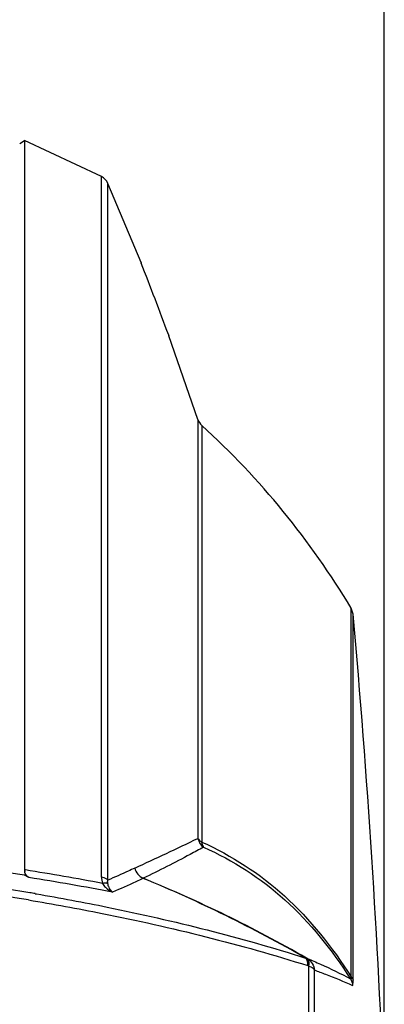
# Model space of a CAD drawing. Header units: millimetres. Extents: x 0 to 420, y -341 to 792.
# Tile 277 of 325: x 276 to 285, y 237 to 260. Entities that reach past the tile are written whole.
import ezdxf

# ---------------------------------------------------------------- set-up
doc = ezdxf.new("R2010")
doc.units = ezdxf.units.MM
doc.header["$LTSCALE"] = 23.1
doc.layers.get('0').update_dxf_attribs({"linetype": 'CONTINUOUS'})
doc.layers.add('02___PRT_ALL_AXES', color=7, linetype='CONTINUOUS')
doc.layers.add('DIM_PILOTEES', color=7, linetype='CONTINUOUS')
doc.styles.get("Standard").update_dxf_attribs({"font": 'txt', "width": 0.7})
doc.dimstyles.new('DIMSTYLE_4', dxfattribs={"dimtxt": 2.5, "dimasz": 3.5, "dimexe": 2, "dimexo": 0, "dimtad": 1, "dimdec": 0, "dimlfac": 5.882353, "dimdsep": 46, "dimtxsty": 'Standard', "dimblk": '_FILLED', "dimblk1": '_FILLED', "dimblk2": '_FILLED', "dimcen": 0.09, "dimazin": 2, "dimtp": 0.5, "dimtm": 0.5, "dimtfac": 1, "dimtdec": 0, "dimtofl": 0, "dimtmove": 0, "dimatfit": 3, "dimldrblk": '_FILLED', "dimfxl": 0, "dimtolj": 1, "dimarcsym": 0})

# ---------------------------------------------------------------- blocks, each defined once
blk = doc.blocks.new('_FILLED')
at = {"color": 0, "linetype": 'ByBlock'}
blk.add_solid([(0, 0), (-1, 0.1429), (-1, -0.1429)], dxfattribs=at)
blk = doc.blocks.new('*D6')
at = {"layer": 'DIM_PILOTEES', "color": 2, "linetype": 'Continuous'}
for p, q in [((243.917, 244.078), (243.917, 273.039)), ((284.616, 234.194), (284.616, 273.039)), ((243.917, 271.039), (264.267, 271.039)), ((284.616, 271.039), (264.267, 271.039))]:
    blk.add_line(p, q, dxfattribs=at)
at = {"layer": 'DIM_PILOTEES', "color": 2, "linetype": 'Continuous', "xscale": 3.5, "yscale": 3.5, "zscale": 3.5, "rotation": 180}
blk.add_blockref('_FILLED', (243.917, 271.039), dxfattribs=at)
at = {"layer": 'DIM_PILOTEES', "color": 2, "linetype": 'Continuous', "xscale": 3.5, "yscale": 3.5, "zscale": 3.5}
blk.add_blockref('_FILLED', (284.616, 271.039), dxfattribs=at)
at = {"layer": 'DIM_PILOTEES', "color": 2, "linetype": 'Continuous', "insert": (262.922, 274.164), "char_height": 2.5, "width": 8.57143, "attachment_point": 2, "line_spacing_factor": 0.9}
blk.add_mtext('{\\ftxt;\\W0.0001;\\H0.0001;\\~}{\\ftxt;\\W2.2857142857;\\H2.5; }{\\ftxt;\\W0.0001;\\H0.0001;\\~}', dxfattribs=at)

msp = doc.modelspace()

# ---------------------------------------------------------------- linework, layer by layer
at = {"color": 7, "linetype": 'Continuous'}
for p, q in [((275.7934, 257.3449), (275.9111, 257.4233)), ((275.9111, 257.4233), (275.911, 257.077)), ((277.7727, 256.549), (275.9111, 257.4233)), ((275.911, 257.077), (275.911, 256.8144)), ((275.911, 256.8144), (275.911, 239.7813)), ((277.7727, 239.6077), (277.7727, 256.549)), ((277.926, 239.5322), (277.926, 256.3846)), ((278.7292, 254.468), (277.926, 256.3846)), ((278.7292, 254.468), (278.7331, 254.458)), ((278.7331, 254.458), (278.7292, 254.468)), ((279.406, 252.6974), (279.3989, 252.7163)), ((279.406, 252.6974), (279.399, 252.716)), ((279.4041, 252.7025), (279.406, 252.6974)), ((280.1048, 250.6763), (279.406, 252.6974)), ((280.1048, 250.6763), (280.1048, 240.5409)), ((280.1989, 250.5306), (280.1989, 240.4531)), ((283.8143, 237.1972), (283.8143, 246.1081)), ((283.8611, 245.964), (283.8143, 246.1081)), ((283.8611, 237.1144), (283.8611, 245.964)), ((275.911, 239.6521), (275.7934, 239.6707)), ((276.0162, 239.5958), (275.9109, 239.6521)), ((275.911, 239.7813), (275.9317, 239.778)), ((275.911, 239.7813), (275.9316, 239.7779)), ((276.1652, 239.2047), (276.1957, 239.1994)), ((276.1671, 239.2065), (276.1976, 239.2013)), ((282.7924, 212.9044), (282.7924, 237.4512)), ((282.9235, 212.9985), (282.9235, 237.3571))]:
    msp.add_line(p, q, dxfattribs=at)
for centre, radius, start, end in [((277.6147, 256.248), 0.34, 23.68846, 62.29542), ((94.7693, 183.1379), 197.3049, 20.649044, 21.190602), ((280.4279, 250.7819), 0.34, 198.09308, 227.65699), ((267.0162, 236.0648), 19.5715, 30.8745, 47.65699), ((246.3348, 310.4905), 77.6747, 294.525442, 295.770144), ((263.9413, 164.0768), 76.5174, 81.089376, 83.027167), ((266.0361, 179.527), 60.5334, 80.491011, 83.474434), ((276.1613, 239.781), 0.2503, 179.93656, 188.85837), ((264.4075, 167.9236), 72.7726, 79.397804, 80.888334), ((264.4179, 167.2294), 73.29, 79.288614, 80.89456), ((266.0045, 208.5727), 33.5331, 60.12062, 67.60044), ((266.1025, 179.2855), 60.5828, 80.591651, 83.142558), ((266.562, 182.8987), 57.1212, 80.31957, 80.4526), ((278.9445, 230.8122), 7.8142, 60.81233, 61.02388), ((279.0547, 230.7532), 7.6703, 60.83729, 61.04824)]:
    msp.add_arc(centre, radius, start, end, dxfattribs=at)
for points in [[(280.1048, 240.5409), (280.1225, 240.458), (280.1752, 240.3773), (280.2444, 240.3284)], [(278.5773, 239.8238), (278.6012, 239.7191), (278.6841, 239.6173), (278.7833, 239.576)], [(277.7727, 239.6077), (277.7727, 239.5558), (277.7805, 239.5032), (277.7969, 239.4539)], [(282.73, 237.6482), (281.4615, 238.3792), (280.138, 239.0205), (278.7833, 239.576)], [(277.7969, 239.4539), (277.8168, 239.42), (277.8414, 239.3886), (277.8688, 239.3605)], [(277.8689, 239.3604), (277.9172, 239.3109), (277.9763, 239.2702), (278.0397, 239.2424)], [(277.9255, 239.4508), (277.9199, 239.4774), (277.9209, 239.5056), (277.926, 239.5322)], [(277.955, 239.3584), (277.9419, 239.388), (277.9322, 239.4192), (277.9255, 239.4508)], [(282.7552, 237.6342), (282.8489, 237.5802), (282.9184, 237.465), (282.9235, 237.3571)], [(283.8143, 237.1972), (283.8372, 237.1752), (283.8562, 237.1458), (283.8611, 237.1144)], [(283.7982, 237.1482), (283.8274, 237.1004), (283.8448, 237.0435), (283.8475, 236.9876)]]:
    msp.add_open_spline(points, degree=3, dxfattribs=at)
for points, knots in [([(280.1048, 240.5409), (280.1197, 240.5134), (280.1518, 240.4815), (280.1885, 240.4589), (280.1989, 240.4531)], [0, 0, 0, 0, 0.7233537, 1, 1, 1, 1]), ([(280.2444, 240.3284), (280.1363, 240.2696), (279.6533, 240.0111), (279.1646, 239.7633), (278.7833, 239.576)], [0, 0, 0, 0, 0.2246067, 1, 1, 1, 1]), ([(280.1989, 240.4531), (280.9259, 240.1304), (282.3291, 239.2153), (283.357, 237.908), (283.8143, 237.1972)], [0, 0, 0, 0, 0.4848233, 1, 1, 1, 1]), ([(280.1989, 240.4531), (280.2, 240.4407), (280.2062, 240.3966), (280.2237, 240.3529), (280.2444, 240.3284)], [0, 0, 0, 0, 0.2792171, 1, 1, 1, 1]), ([(280.2444, 240.3284), (280.957, 240.0137), (282.3347, 239.121), (283.3468, 237.8434), (283.7982, 237.1482)], [0, 0, 0, 0, 0.4844878, 1, 1, 1, 1]), ([(278.5773, 239.8238), (278.5252, 239.7987), (278.3101, 239.6972), (278.0921, 239.6017), (277.926, 239.5322)], [0, 0, 0, 0, 0.2432045, 1, 1, 1, 1]), ([(276.0162, 239.5958), (275.977, 239.6169), (275.9318, 239.667), (275.9165, 239.7263), (275.914, 239.7425)], [0, 0, 0, 0, 0.7302723, 1, 1, 1, 1]), ([(277.926, 239.5322), (277.9178, 239.5409), (277.8731, 239.5775), (277.817, 239.5972), (277.7727, 239.6079)], [0, 0, 0, 0, 0.2076924, 1, 1, 1, 1]), ([(278.7827, 239.5757), (278.7236, 239.547), (278.4785, 239.4302), (278.2296, 239.3213), (278.0397, 239.2424)], [0, 0, 0, 0, 0.2423029, 1, 1, 1, 1]), ([(277.9255, 239.4508), (277.9175, 239.4533), (277.875, 239.4613), (277.8313, 239.4582), (277.7969, 239.4539)], [0, 0, 0, 0, 0.1948194, 1, 1, 1, 1]), ([(278.0397, 239.2424), (278.0311, 239.2493), (277.9959, 239.2822), (277.9701, 239.3244), (277.955, 239.3584)], [0, 0, 0, 0, 0.2275999, 1, 1, 1, 1]), ([(276.1976, 239.2013), (276.7709, 239.1032), (278.9653, 238.6927), (281.136, 238.1471), (282.7099, 237.6485)], [0, 0, 0, 0, 0.2605043, 1, 1, 1, 1]), ([(276.006, 239.0533), (276.6021, 238.9542), (278.8807, 238.5385), (281.1349, 237.9795), (282.7677, 237.4649)], [0, 0, 0, 0, 0.2609168, 1, 1, 1, 1]), ([(266.2734, 237.4257), (267.2951, 237.3223), (269.3194, 236.7944), (271.9757, 235.1524), (274.0809, 232.8498), (275.5362, 230.0959), (276.3072, 227.0812), (276.385, 223.9711), (275.7706, 220.9225), (274.8996, 219.0335), (274.3564, 218.1606)], [0, 0, 0, 0, 0.1248825, 0.2498108, 0.3747913, 0.4998138, 0.6248636, 0.7499239, 0.8749752, 1, 1, 1, 1]), ([(282.7099, 237.6485), (282.7135, 237.6495), (282.72, 237.6527), (282.7271, 237.6479), (282.7279, 237.645)], [0, 0, 0, 0, 0.560412, 1, 1, 1, 1]), ([(282.7677, 237.4649), (282.768, 237.4839), (282.7638, 237.5482), (282.7418, 237.6155), (282.7099, 237.6485)], [0, 0, 0, 0, 0.2930852, 1, 1, 1, 1]), ([(282.73, 237.6482), (282.7404, 237.6416), (282.7846, 237.591), (282.7793, 237.516), (282.7677, 237.4649)], [0, 0, 0, 0, 0.1897831, 1, 1, 1, 1]), ([(282.7552, 237.6342), (282.8611, 237.5922), (283.2148, 237.4434), (283.5582, 237.2714), (283.7982, 237.1482)], [0, 0, 0, 0, 0.2967543, 1, 1, 1, 1]), ([(282.7924, 237.4512), (282.7964, 237.4717), (282.8052, 237.5325), (282.7915, 237.6113), (282.7552, 237.6342)], [0, 0, 0, 0, 0.3276116, 1, 1, 1, 1]), ([(282.7924, 237.4512), (282.8091, 237.4459), (282.8589, 237.4272), (282.9126, 237.3925), (282.9235, 237.3571)], [0, 0, 0, 0, 0.3216289, 1, 1, 1, 1]), ([(282.9235, 237.3571), (283.0131, 237.3246), (283.3242, 237.2094), (283.6311, 237.0829), (283.8475, 236.9876)], [0, 0, 0, 0, 0.2872438, 1, 1, 1, 1]), ([(283.7982, 237.1482), (283.8023, 237.1429), (283.8219, 237.1311), (283.8173, 237.1698), (283.8162, 237.1849), (283.8143, 237.1972)], [0, 0, 0, 0, 0.2567458, 0.5252195, 1, 1, 1, 1]), ([(283.8475, 236.9876), (283.8564, 236.9837), (283.8589, 237.0587), (283.8611, 237.0812), (283.8611, 237.1144)], [0, 0, 0, 0, 0.2250321, 1, 1, 1, 1])]:
    msp.add_open_spline(points, degree=3, knots=knots, dxfattribs=at)
at = {"layer": '02___PRT_ALL_AXES', "color": 7, "linetype": 'Continuous'}
msp.add_arc((51.9372, 225.1778), 232.8536, 2.219169, 5.121441, dxfattribs=at)

# ---------------------------------------------------------------- dimensions: what is measured, and where the dimension line sits
at = {"layer": 'DIM_PILOTEES', "color": 2, "linetype": 'Continuous'}
dim = msp.add_linear_dim(base=(284.6161, 271.0387), p1=(243.9175, 244.0777), p2=(284.6161, 234.1944), text='{\\ftxt;\\W0.0001;\\H0.0001;\\~}{\\ftxt;\\W2.2857142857;\\H2.5; }{\\ftxt;\\W0.0001;\\H0.0001;\\~}', dimstyle='DIMSTYLE_4', dxfattribs=at)
dim.commit()
dim.dimension.update_dxf_attribs({"geometry": '*D6', "text_midpoint": (262.5651, 271.0387), "dimtype": 160})

doc.saveas('drawing.dxf')
